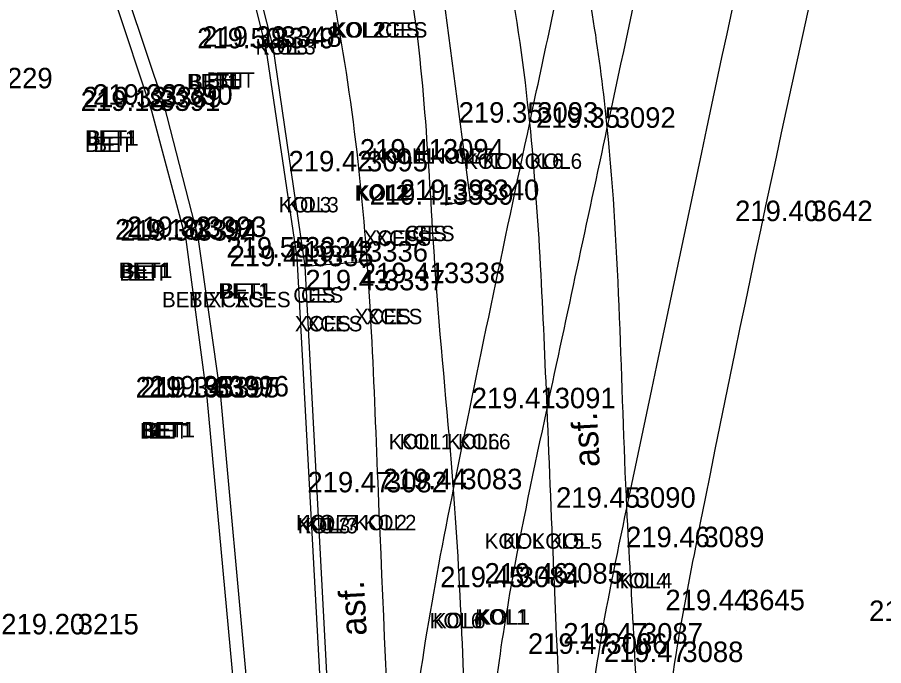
# Model space of a CAD drawing. Extents: x -471047 to -470889, y -1102859 to -1102000.
# Drawn here: x -470932.63 to -470915.74, y -1102044.95 to -1102032.3 of the extents above; entities that cross this region are included whole.
import ezdxf

# ---------------------------------------------------------------- set-up
doc = ezdxf.new("R2010")
doc.units = 0
for name, color, linetype in [('Vrstva 1', 7, 'Continuous'), ('Vrstva 22', 7, 'Continuous'), ('Vrstva 34', 7, 'Continuous'), ('Vrstva 35', 7, 'Continuous'), ('Vrstva 36', 7, 'Continuous'), ('Vrstva 38', 7, 'Continuous'), ('Vrstva 7', 7, 'Continuous'), ('Vrstva 8', 7, 'Continuous')]:
    doc.layers.add(name, color=color, linetype=linetype)

msp = doc.modelspace()

# ---------------------------------------------------------------- linework, layer by layer
at = {"layer": 'Vrstva 1'}
for points in [[(-470924.855, -1102053.304), (-470925.006, -1102047.44), (-470924.123, -1102041.506), (-470922.637, -1102034.36), (-470921.774, -1102030.337), (-470920.687, -1102025.449), (-470919.997, -1102022.703), (-470918.77, -1102018.928), (-470917.254, -1102015.371), (-470916.33, -1102013.583), (-470913.099, -1102008.664), (-470909.896, -1102004.881), (-470905.226, -1102000.466)], [(-470923.521, -1102053.19), (-470923.515, -1102047.615), (-470923.001, -1102043.415), (-470922.299, -1102039.934), (-470921.125, -1102034.455), (-470919.397, -1102026.547), (-470918.535, -1102023.012), (-470917.347, -1102019.378), (-470915.798, -1102015.782), (-470914.449, -1102013.323), (-470911.548, -1102009.097), (-470908.56, -1102005.632), (-470904.267, -1102001.603)], [(-470921.666, -1102053.966), (-470921.608, -1102047.528), (-470921.293, -1102044.721), (-470920.743, -1102041.873), (-470917.58, -1102027.088), (-470916.659, -1102023.359), (-470915.53, -1102020.079), (-470913.952, -1102016.506), (-470912.424, -1102013.741), (-470909.859, -1102010.048), (-470907.058, -1102006.954), (-470903.015, -1102003.355)], [(-470920.134, -1102054.704), (-470920.162, -1102048.671), (-470919.807, -1102044.881), (-470919.4, -1102042.641), (-470916.141, -1102027.446), (-470915.176, -1102023.614), (-470914.148, -1102020.628), (-470912.596, -1102017.149), (-470911.091, -1102014.432), (-470908.431, -1102010.663), (-470905.799, -1102007.808), (-470902.122, -1102004.556)], [(-471040.344, -1102858.385), (-471031.676, -1102846.187), (-471026.357, -1102838.629), (-471023.212, -1102833.975), (-471019.21, -1102827.465), (-471016.861, -1102823.272), (-471013.099, -1102815.912), (-471010.824, -1102810.955), (-471007.329, -1102802.292), (-471005.34, -1102796.515), (-471002.842, -1102787.838), (-471001.3, -1102780.997), (-471000.19, -1102774.713), (-470999.247, -1102768.204), (-470998.794, -1102764.784), (-470997.199, -1102751.812), (-470994.899, -1102732.807), (-470992.551, -1102713.262), (-470990.326, -1102694.887), (-470988.122, -1102676.57), (-470985.812, -1102657.305), (-470983.537, -1102638.407), (-470981.386, -1102620.622), (-470979.843, -1102608.014), (-470976.377, -1102579.253), (-470972.945, -1102550.69), (-470970.475, -1102530.206), (-470967.905, -1102508.801), (-470965.053, -1102485.131), (-470962.734, -1102465.9), (-470960.173, -1102444.812), (-470957.795, -1102425.103), (-470954.965, -1102401.839), (-470953.834, -1102392.574), (-470952.33, -1102379.985), (-470950.744, -1102366.853), (-470948.978, -1102352.106), (-470947.037, -1102335.844), (-470944.949, -1102318.462), (-470944.013, -1102310.745), (-470942.39, -1102297.267), (-470939.519, -1102273.45), (-470937.593, -1102257.43), (-470936.064, -1102244.81), (-470934.114, -1102228.634), (-470931.621, -1102207.856), (-470929.536, -1102190.857), (-470926.572, -1102166.31), (-470924.91, -1102152.663), (-470923.413, -1102140.333), (-470921.923, -1102127.669), (-470921.155, -1102120.084), (-470920.446, -1102109.574), (-470919.912, -1102099.137), (-470919.63, -1102088.981), (-470919.523, -1102081.193), (-470919.563, -1102070.395), (-470919.714, -1102064.236), (-470920.134, -1102054.704), (-470920.462, -1102047.615), (-470920.599, -1102044.52), (-470920.743, -1102041.873), (-470921.125, -1102034.455), (-470921.774, -1102030.337), (-470922.418, -1102027.787), (-470923.734, -1102023.93), (-470924.872, -1102021.434), (-470926.752, -1102018.182), (-470927.953, -1102016.45), (-470929.616, -1102014.424), (-470932.252, -1102011.756), (-470935.111, -1102009.425), (-470938.391, -1102007.371), (-470942.651, -1102005.401)], [(-471041.328, -1102857.18), (-471032.144, -1102844.242), (-471027.583, -1102837.763), (-471024.388, -1102833.028), (-471020.451, -1102826.6), (-471018.089, -1102822.378), (-471014.542, -1102815.445), (-471012.233, -1102810.418), (-471009.247, -1102803.108), (-471006.795, -1102796.098), (-471004.315, -1102787.532), (-471002.782, -1102780.723), (-471001.674, -1102774.458), (-471000.75, -1102768.095), (-471000.28, -1102764.601), (-470998.692, -1102751.741), (-470996.378, -1102732.635), (-470994.028, -1102713.058), (-470991.808, -1102694.749), (-470989.616, -1102676.447), (-470987.284, -1102657.013), (-470985.031, -1102638.272), (-470982.87, -1102620.431), (-470981.334, -1102607.933), (-470977.881, -1102579.263), (-470974.429, -1102550.492), (-470971.964, -1102530.054), (-470969.391, -1102508.607), (-470966.54, -1102484.984), (-470964.231, -1102465.853), (-470961.679, -1102444.752), (-470959.304, -1102425.078), (-470956.455, -1102401.634), (-470955.339, -1102392.489), (-470953.812, -1102379.71), (-470952.249, -1102366.808), (-470950.479, -1102352.023), (-470948.536, -1102335.868), (-470946.426, -1102318.233), (-470945.493, -1102310.531), (-470943.864, -1102297.013), (-470940.984, -1102273.071), (-470939.078, -1102257.195), (-470937.559, -1102244.684), (-470935.592, -1102228.353), (-470933.101, -1102207.653), (-470931.011, -1102190.57), (-470928.046, -1102166.021), (-470926.409, -1102152.578), (-470924.898, -1102140.121), (-470923.427, -1102127.544), (-470922.647, -1102119.826), (-470921.919, -1102109.229), (-470921.42, -1102099.134), (-470921.127, -1102089.016), (-470921.023, -1102081.453), (-470921.061, -1102070.468), (-470921.209, -1102064.314), (-470921.666, -1102053.966), (-470922.156, -1102043.345), (-470922.299, -1102039.934), (-470922.637, -1102034.36), (-470923.091, -1102031.241), (-470923.847, -1102028.247), (-470925.083, -1102024.594), (-470926.222, -1102022.086), (-470928.04, -1102018.943), (-470929.138, -1102017.357), (-470930.929, -1102015.175), (-470933.062, -1102013.049), (-470936.379, -1102010.368), (-470939.169, -1102008.662), (-470942.899, -1102006.906), (-470945.661, -1102005.908)], [(-471043.557, -1102855.955), (-471035.129, -1102844.026), (-471029.872, -1102836.499), (-471026.577, -1102831.578), (-471022.675, -1102825.415), (-471020.123, -1102821.053), (-471016.667, -1102814.59), (-471014.208, -1102809.45), (-471011.177, -1102802.451), (-471008.55, -1102795.333), (-471006.082, -1102787.209), (-471004.464, -1102780.376), (-471003.265, -1102774.167), (-471002.327, -1102767.948), (-471001.636, -1102762.527), (-471000.297, -1102751.605), (-470997.959, -1102732.524), (-470995.602, -1102712.802), (-470993.412, -1102694.623), (-470991.21, -1102676.17), (-470988.891, -1102656.857), (-470986.625, -1102638.083), (-470984.455, -1102620.195), (-470982.936, -1102607.733), (-470979.497, -1102579.223), (-470976.023, -1102550.279), (-470973.554, -1102529.822), (-470970.991, -1102508.497), (-470968.146, -1102484.787), (-470965.835, -1102465.72), (-470963.284, -1102444.529), (-470960.91, -1102424.942), (-470958.043, -1102401.343), (-470956.946, -1102392.356), (-470955.396, -1102379.408), (-470953.851, -1102366.636), (-470952.049, -1102351.733), (-470950.124, -1102335.611), (-470948.034, -1102318.083), (-470947.094, -1102310.328), (-470945.421, -1102296.51), (-470942.58, -1102272.848), (-470940.675, -1102256.948), (-470939.176, -1102244.526), (-470937.187, -1102228.174), (-470934.708, -1102207.467), (-470932.621, -1102190.433), (-470929.634, -1102165.778), (-470928.004, -1102152.415), (-470926.45, -1102139.595), (-470925.003, -1102127.418), (-470924.249, -1102119.695), (-470923.515, -1102109.093), (-470923.018, -1102099.069), (-470922.711, -1102088.911), (-470922.643, -1102081.356), (-470922.797, -1102070.414), (-470923.018, -1102064.454), (-470923.52, -1102053.203), (-470923.823, -1102047.529), (-470924.123, -1102041.506), (-470924.462, -1102037.486), (-470924.934, -1102031.904), (-470925.664, -1102028.672), (-470926.771, -1102025.506), (-470927.959, -1102022.914), (-470929.674, -1102020.028), (-470930.76, -1102018.498), (-470932.447, -1102016.478), (-470935.215, -1102013.816), (-470937.644, -1102011.98), (-470940.381, -1102010.371), (-470943.968, -1102008.669), (-470947.145, -1102007.524), (-470950.874, -1102006.74)], [(-471044.756, -1102855.056), (-471036.376, -1102843.177), (-471031.167, -1102835.741), (-471027.859, -1102830.8), (-471023.934, -1102824.593), (-471021.43, -1102820.312), (-471018.011, -1102813.91), (-471015.536, -1102808.75), (-471012.578, -1102801.897), (-471009.95, -1102794.77), (-471007.561, -1102786.914), (-471005.936, -1102780.074), (-471004.727, -1102773.818), (-471003.828, -1102767.827), (-471003.121, -1102762.345), (-471001.787, -1102751.467), (-470999.446, -1102732.348), (-470997.073, -1102712.539), (-470994.902, -1102694.521), (-470992.696, -1102676.023), (-470990.376, -1102656.68), (-470988.131, -1102638.071), (-470985.947, -1102620.018), (-470984.417, -1102607.512), (-470980.993, -1102579.08), (-470977.514, -1102550.137), (-470975.048, -1102529.649), (-470972.488, -1102508.37), (-470969.618, -1102484.508), (-470967.34, -1102465.669), (-470964.767, -1102444.39), (-470962.402, -1102424.781), (-470959.534, -1102401.193), (-470958.432, -1102392.151), (-470956.883, -1102379.208), (-470955.335, -1102366.424), (-470953.535, -1102351.506), (-470951.606, -1102335.399), (-470949.519, -1102317.94), (-470948.575, -1102310.159), (-470946.889, -1102296.144), (-470944.056, -1102272.618), (-470942.139, -1102256.659), (-470940.657, -1102244.341), (-470938.638, -1102227.749), (-470936.19, -1102207.298), (-470934.102, -1102190.255), (-470931.124, -1102165.639), (-470929.492, -1102152.254), (-470927.915, -1102139.252), (-470926.46, -1102127.103), (-470925.74, -1102119.604), (-470925.012, -1102108.913), (-470924.523, -1102099.054), (-470924.217, -1102088.866), (-470924.148, -1102081.334), (-470924.301, -1102070.391), (-470924.518, -1102064.43), (-470924.97, -1102054.435), (-470925.588, -1102041.569), (-470925.963, -1102035.313), (-470926.405, -1102032.225), (-470927.078, -1102029.198), (-470928.123, -1102026.148), (-470929.318, -1102023.558), (-470930.84, -1102020.97), (-470931.868, -1102019.515), (-470933.443, -1102017.605), (-470936.26, -1102014.885), (-470938.429, -1102013.255), (-470941.213, -1102011.639), (-470944.847, -1102009.927), (-470947.723, -1102008.912), (-470951.444, -1102008.161), (-470954.511, -1102007.931), (-470957.895, -1102008.041)]]:
    msp.add_spline(points, degree=3, dxfattribs=at)
at = {"layer": 'Vrstva 34'}
for p, q in [((-470927.64, -1102032.88), (-470927.64, -1102032.88)), ((-470927.78, -1102032.91), (-470927.78, -1102032.91)), ((-470929.97, -1102034.06), (-470929.97, -1102034.06)), ((-470929.77, -1102034.01), (-470929.77, -1102034.01)), ((-470930.01, -1102034.13), (-470930.01, -1102034.13)), ((-470922.64, -1102034.36), (-470922.64, -1102034.36)), ((-470921.13, -1102034.46), (-470921.13, -1102034.46)), ((-470924.48, -1102035.08), (-470924.48, -1102035.08)), ((-470925.96, -1102035.31), (-470925.96, -1102035.31)), ((-470923.79, -1102035.87), (-470923.79, -1102035.87)), ((-470924.29, -1102035.96), (-470924.29, -1102035.96)), ((-470917.29, -1102036.28), (-470917.29, -1102036.28)), ((-470929.11, -1102036.59), (-470929.11, -1102036.59)), ((-470929.34, -1102036.64), (-470929.34, -1102036.64)), ((-470929.28, -1102036.66), (-470929.28, -1102036.66)), ((-470927.17, -1102036.99), (-470927.17, -1102036.99)), ((-470925.96, -1102037.07), (-470925.96, -1102037.07)), ((-470927.02, -1102037.16), (-470927.02, -1102037.16)), ((-470924.46, -1102037.49), (-470924.46, -1102037.49)), ((-470925.63, -1102037.63), (-470925.63, -1102037.63)), ((-470928.94, -1102039.72), (-470928.94, -1102039.72)), ((-470928.85, -1102039.72), (-470928.85, -1102039.72)), ((-470928.67, -1102039.7), (-470928.67, -1102039.7)), ((-470922.3, -1102039.93), (-470922.3, -1102039.93)), ((-470925.59, -1102041.57), (-470925.59, -1102041.57)), ((-470924.12, -1102041.51), (-470924.12, -1102041.51)), ((-470920.74, -1102041.87), (-470920.74, -1102041.87)), ((-470919.4, -1102042.64), (-470919.4, -1102042.64)), ((-470922.16, -1102043.35), (-470922.16, -1102043.35)), ((-470923, -1102043.42), (-470923, -1102043.42)), ((-470918.61, -1102043.87), (-470918.61, -1102043.87)), ((-470931.6, -1102044.34), (-470931.6, -1102044.34)), ((-470920.6, -1102044.52), (-470920.6, -1102044.52)), ((-470921.29, -1102044.72), (-470921.29, -1102044.72)), ((-470919.81, -1102044.88), (-470919.81, -1102044.88))]:
    msp.add_line(p, q, dxfattribs=at)
at = {"layer": 'Vrstva 7'}
for p, q in [((-470927.776, -1102032.912), (-470928.531, -1102029.923)), ((-470930.774, -1102031.014), (-470929.771, -1102034.013)), ((-470927.172, -1102036.99), (-470927.776, -1102032.912)), ((-470929.771, -1102034.013), (-470929.112, -1102036.59)), ((-470929.112, -1102036.59), (-470928.669, -1102039.703)), ((-470926.497, -1102049.33), (-470927.172, -1102036.99)), ((-470928.669, -1102039.703), (-470927.69, -1102050.463))]:
    msp.add_line(p, q, dxfattribs=at)
at = {"layer": 'Vrstva 8'}
for p, q in [((-470927.639, -1102032.881), (-470928.395, -1102029.929)), ((-470931.009, -1102031.141), (-470930.013, -1102034.131)), ((-470923.793, -1102035.871), (-470924.315, -1102031.9)), ((-470927.017, -1102037.161), (-470927.639, -1102032.881)), ((-470930.013, -1102034.131), (-470929.342, -1102036.64)), ((-470924.287, -1102035.959), (-470923.793, -1102035.871)), ((-470929.342, -1102036.64), (-470928.937, -1102039.721)), ((-470927.017, -1102037.161), (-470925.955, -1102037.071)), ((-470926.324, -1102050.138), (-470927.017, -1102037.161)), ((-470928.937, -1102039.721), (-470927.941, -1102050.483))]:
    msp.add_line(p, q, dxfattribs=at)

# ---------------------------------------------------------------- texts
at = {"layer": 'Vrstva 22'}
for p in [(-470921.271, -1102041.068), (-470925.815, -1102044.357)]:
    msp.add_text('asf.', height=0.5, rotation=93.061, dxfattribs=at).set_placement(p)
at = {"layer": 'Vrstva 35'}
for s, p in [('KOL2', (-470926.505, -1102032.7)), ('KOL2', (-470926.471, -1102032.7)), ('CES', (-470925.609, -1102032.7)), ('CES', (-470925.459, -1102032.7)), ('KOL3', (-470927.985, -1102033.03)), ('KOL3', (-470927.838, -1102033.03)), ('BET', (-470928.94, -1102033.68)), ('BET', (-470928.779, -1102033.68)), ('BET1', (-470929.322, -1102033.71)), ('BET1', (-470929.28, -1102033.71)), ('BET1', (-470931.312, -1102034.81)), ('BET1', (-470931.27, -1102034.81)), ('BET', (-470931.31, -1102034.93)), ('BET', (-470931.149, -1102034.93)), ('KOL1 KOL7', (-470925.715, -1102035.16)), ('KOL1 KOL7', (-470925.517, -1102035.16)), ('KOL KOL6', (-470923.919, -1102035.26)), ('KOL KOL6', (-470923.557, -1102035.26)), ('KOL2', (-470926.055, -1102035.88)), ('KOL2', (-470926.021, -1102035.88)), ('KOL3', (-470927.535, -1102036.11)), ('KOL3', (-470927.388, -1102036.11)), ('CES', (-470925.079, -1102036.67)), ('CES', (-470924.929, -1102036.67)), ('XCES', (-470925.879, -1102036.76)), ('XCES', (-470925.654, -1102036.76)), ('BET1', (-470930.652, -1102037.39)), ('BET1', (-470930.61, -1102037.39)), ('BET', (-470930.64, -1102037.44)), ('BET', (-470930.479, -1102037.44)), ('BET1', (-470928.712, -1102037.79)), ('BET1', (-470928.67, -1102037.79)), ('CES', (-470927.249, -1102037.87)), ('CES', (-470927.099, -1102037.87)), ('BET XCES', (-470929.809, -1102037.96)), ('BET XCES', (-470929.284, -1102037.96)), ('XCES', (-470927.219, -1102038.43)), ('XCES', (-470926.994, -1102038.43)), ('XCES', (-470926.049, -1102038.29)), ('XCES', (-470925.824, -1102038.29)), ('BET', (-470930.24, -1102040.52)), ('BET1', (-470930.212, -1102040.5)), ('BET1', (-470930.17, -1102040.5)), ('BET', (-470930.079, -1102040.52)), ('KOL1 KOL6', (-470925.389, -1102040.73)), ('KOL1 KOL6', (-470925.177, -1102040.73)), ('KOL7 KOL2', (-470927.195, -1102042.31)), ('KOL7 KOL2', (-470927.011, -1102042.31)), ('KOL3', (-470927.165, -1102042.37)), ('KOL3', (-470927.018, -1102042.37)), ('KOL KOL5', (-470923.516, -1102042.67)), ('KOL KOL5', (-470923.167, -1102042.67)), ('KOL4', (-470920.975, -1102043.44)), ('KOL4', (-470920.885, -1102043.44)), ('KOL1', (-470923.702, -1102044.15)), ('KOL1', (-470923.66, -1102044.15)), ('KOL6', (-470924.589, -1102044.22)), ('KOL6', (-470924.527, -1102044.22))]:
    msp.add_text(s, height=0.3, dxfattribs=at).set_placement(p)
at = {"layer": 'Vrstva 36'}
for s, p in [(' 3349', (-470927.78, -1102032.91)), (' 3348', (-470927.64, -1102032.88)), (' 3229', (-470933.28, -1102033.69)), (' 3391', (-470930.01, -1102034.13)), (' 3389', (-470929.97, -1102034.06)), (' 3390', (-470929.77, -1102034.01)), (' 3093', (-470922.64, -1102034.36)), (' 3092', (-470921.13, -1102034.46)), (' 3094', (-470924.48, -1102035.08)), (' 3095', (-470925.96, -1102035.31)), (' 3339', (-470924.29, -1102035.96)), (' 3340', (-470923.79, -1102035.87)), (' 3642', (-470917.29, -1102036.28)), (' 3392', (-470929.34, -1102036.64)), (' 3394', (-470929.28, -1102036.66)), (' 3393', (-470929.11, -1102036.59)), (' 3334', (-470927.17, -1102036.99)), (' 3335', (-470927.02, -1102037.16)), (' 3336', (-470925.96, -1102037.07)), (' 3338', (-470924.46, -1102037.49)), (' 3337', (-470925.63, -1102037.63)), (' 3396', (-470928.67, -1102039.7)), (' 3397', (-470928.94, -1102039.72)), (' 3395', (-470928.85, -1102039.72)), (' 3091', (-470922.3, -1102039.93)), (' 3082', (-470925.59, -1102041.57)), (' 3083', (-470924.12, -1102041.51)), (' 3090', (-470920.74, -1102041.87)), (' 3089', (-470919.4, -1102042.64)), (' 3084', (-470923, -1102043.42)), (' 3085', (-470922.16, -1102043.35)), (' 3645', (-470918.61, -1102043.87)), (' 3215', (-470931.6, -1102044.34)), (' 3087', (-470920.6, -1102044.52)), (' 3086', (-470921.29, -1102044.72)), (' 3088', (-470919.81, -1102044.88))]:
    msp.add_text(s, height=0.4, dxfattribs=at).set_placement(p)
at = {"layer": 'Vrstva 38'}
for s, p in [('219.50 ', (-470929.123, -1102032.91)), ('219.39 ', (-470929.024, -1102032.88)), ('219.18 ', (-470931.394, -1102034.13)), ('219.32 ', (-470931.351, -1102034.06)), ('219.33 ', (-470931.153, -1102034.01)), ('219.35 ', (-470924.024, -1102034.36)), ('219.35 ', (-470922.514, -1102034.46)), ('219.41 ', (-470925.95, -1102035.08)), ('219.42 ', (-470927.341, -1102035.31)), ('219.41 ', (-470925.76, -1102035.96)), ('219.39 ', (-470925.174, -1102035.87)), ('219.40 ', (-470918.633, -1102036.28)), ('219.18 ', (-470930.724, -1102036.64)), ('219.30 ', (-470930.623, -1102036.66)), ('219.32 ', (-470930.491, -1102036.59)), ('219.55 ', (-470928.554, -1102036.99)), ('219.41 ', (-470928.49, -1102037.16)), ('219.42 ', (-470927.341, -1102037.07)), ('219.41 ', (-470925.93, -1102037.49)), ('219.43 ', (-470927.013, -1102037.63)), ('219.35 ', (-470930.054, -1102039.7)), ('219.19 ', (-470930.324, -1102039.72)), ('219.34 ', (-470930.232, -1102039.72)), ('219.41 ', (-470923.77, -1102039.93)), ('219.47 ', (-470926.973, -1102041.57)), ('219.44 ', (-470925.502, -1102041.51)), ('219.45 ', (-470922.124, -1102041.87)), ('219.46 ', (-470920.76, -1102042.64)), ('219.45 ', (-470924.384, -1102043.42)), ('219.46 ', (-470923.52, -1102043.35)), ('219.44 ', (-470919.992, -1102043.87)), ('219.31 ', (-470916.02, -1102044.08)), ('219.20 ', (-470932.943, -1102044.34)), ('219.47 ', (-470921.983, -1102044.52)), ('219.47 ', (-470922.673, -1102044.72)), ('219.47 ', (-470921.193, -1102044.88))]:
    msp.add_text(s, height=0.4, dxfattribs=at).set_placement(p)

doc.saveas('drawing.dxf')
